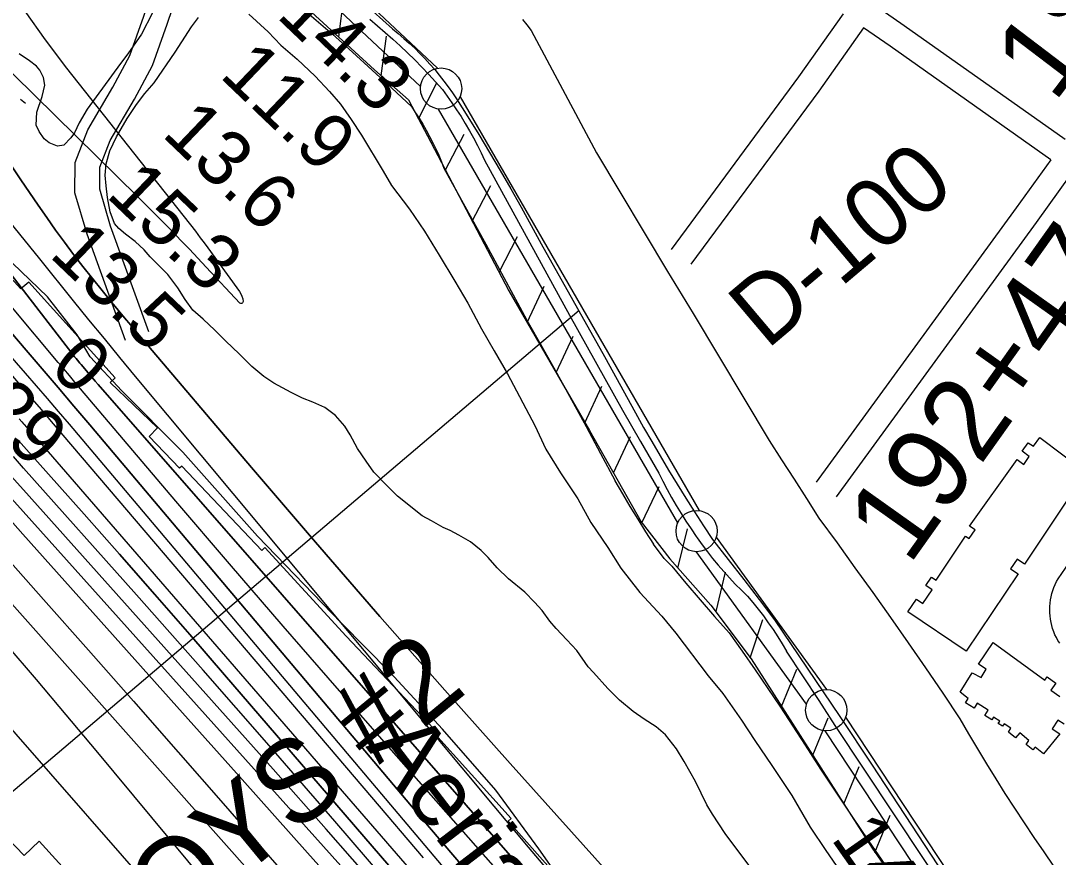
# Model space of a CAD drawing. Extents: x 3625074 to 3663148, y 511451 to 537151.
# Drawn here: x 3630641 to 3631899, y 532267 to 533282 of the extents above; entities that cross this region are included whole.
import ezdxf

# ---------------------------------------------------------------- set-up
doc = ezdxf.new("R2010")
doc.units = 0
for name, color, linetype in [('V-BLDG-OTLN', 7, 'Continuous'), ('V-CHAN-NAID', 7, 'Continuous'), ('V-FLOD-BASE', 7, 'Continuous'), ('V-LEVE-TOET', 7, 'Continuous'), ('V-RIVR-EDGE', 7, 'Continuous'), ('V-RIVR-IDEN', 7, 'Continuous'), ('V-RIVR-RANG', 7, 'Continuous'), ('V-RIVR-RANG-IDEN', 7, 'Continuous'), ('V-ROAD-CNTR', 7, 'Continuous'), ('V-RRAP-FSHR', 7, 'Continuous'), ('V-RRAP-RVMT', 7, 'Continuous'), ('V-SITE-VEGE', 7, 'Continuous'), ('V-SURV-IDEN', 7, 'Continuous'), ('V-SURV-LINE', 7, 'Continuous'), ('V-TOPO-DPTH', 7, 'Continuous'), ('V-TOPO-MAJR', 7, 'Continuous'), ('V-TOPO-MINR', 7, 'Continuous'), ('V-TOPO-WATR', 7, 'Continuous')]:
    doc.layers.add(name, color=color, linetype=linetype)

msp = doc.modelspace()

# ---------------------------------------------------------------- linework, layer by layer
at = {"layer": 'V-BLDG-OTLN'}
msp.add_lwpolyline([(3631933.1, 532734.2), (3631858.4, 532622.8), (3631849.6, 532628.7), (3631841.7, 532616.8), (3631850.7, 532610.8), (3631787.9, 532517.2), (3631717, 532564.8), (3631727.4, 532580.2), (3631735.4, 532574.9), (3631746.6, 532591.6), (3631739.1, 532596.7), (3631745.9, 532606.9), (3631751.4, 532603.2), (3631787.2, 532656.5), (3631791.6, 532653.6), (3631798.6, 532664.1), (3631791.8, 532668.6), (3631849.6, 532749.6), (3631857.8, 532743.3), (3631864.3, 532753.3), (3631855.9, 532759.8), (3631863, 532769.8), (3631869.5, 532765.8), (3631877.2, 532776.2)], close=True, dxfattribs=at)
msp.add_lwpolyline([(3631906.6, 532428.8), (3631899, 532433.5), (3631891.9, 532422.9), (3631901.2, 532417.1), (3631881.4, 532392.8), (3631871.6, 532400.9), (3631868.5, 532397.5), (3631860.7, 532404.1), (3631863.9, 532408.7), (3631852.8, 532418), (3631847.5, 532412.2), (3631839, 532418.9), (3631842.1, 532423.9), (3631833.9, 532429.1), (3631832, 532426.1), (3631826.7, 532429.4), (3631828.5, 532432.3), (3631820.9, 532437.1), (3631818.8, 532433.8), (3631810.3, 532439.1), (3631814.4, 532445.7), (3631801.2, 532454), (3631797.4, 532448.1), (3631787, 532454.7), (3631790.3, 532459.9), (3631780.5, 532467.5), (3631794.9, 532491), (3631806.2, 532485.1), (3631812, 532495.3), (3631802.8, 532501.4), (3631820.6, 532527.7), (3631883.2, 532481.8), (3631886.2, 532485.9), (3631896.5, 532478.3), (3631890.3, 532469.8), (3631901.5, 532462)], dxfattribs=at)
at = {"layer": 'V-FLOD-BASE'}
for points in [[(3631064.6, 533283.3), (3631074.1, 533275.5), (3631083.4, 533267.5), (3631092.5, 533259.4), (3631101.6, 533251.1), (3631110.5, 533242.7), (3631119.2, 533234.1), (3631127.8, 533225.4), (3631136.2, 533216.5), (3631144.5, 533207.5), (3631152.7, 533198.4), (3631158.6, 533190.3), (3631164.3, 533182.1), (3631169.9, 533173.7), (3631175.3, 533165.3), (3631180.5, 533156.8), (3631185.5, 533148.1), (3631190.4, 533139.4), (3631195.1, 533130.5), (3631199.6, 533121.6), (3631203.9, 533112.5), (3631238.1, 533049.8), (3631272.4, 532987.2)], [(3631272.4, 532987.2), (3631307, 532924.7), (3631328.2, 532886.1), (3631349.6, 532847.7), (3631371.2, 532809.4), (3631393, 532771.2), (3631415, 532733.1), (3631420.1, 532723.1), (3631425.3, 532713.2), (3631430.7, 532703.4), (3631436.3, 532693.8), (3631442.1, 532684.2), (3631448.1, 532674.7), (3631454.2, 532665.4), (3631460.5, 532656.2), (3631461.7, 532654.5)], [(3631461.7, 532654.5), (3631467.7, 532646), (3631474, 532637.7), (3631480.4, 532629.6), (3631487, 532621.6), (3631493.8, 532613.7), (3631500.7, 532606), (3631507.9, 532598.5), (3631515.2, 532591.1), (3631522.6, 532583.9), (3631529.2, 532576.1), (3631535.7, 532568.1), (3631541.9, 532560), (3631547.9, 532551.7), (3631553.7, 532543.3), (3631559.3, 532534.7), (3631564.7, 532526), (3631569.9, 532517.2)], [(3631629, 532427), (3631609.6, 532457.2), (3631589.8, 532487.3), (3631569.9, 532517.2)], [(3631772, 532211.7), (3631629, 532427)]]:
    msp.add_lwpolyline(points, dxfattribs=at)
at = {"layer": 'V-LEVE-TOET'}
for points in [[(3630991.1, 533289.5), (3631005.3, 533277.3), (3631019.6, 533265.3), (3631043.7, 533243.6), (3631067.7, 533221.7), (3631091.5, 533199.7), (3631115.1, 533177.4), (3631119.8, 533170.4), (3631124.4, 533163.3), (3631128.8, 533156), (3631133, 533148.7), (3631137.1, 533141.3), (3631141, 533133.7), (3631144.7, 533126.1), (3631148.2, 533118.4), (3631151.5, 533110.6), (3631154.6, 533102.7), (3631180, 533056.8), (3631205.2, 533010.8), (3631230.2, 532964.8), (3631255, 532918.6), (3631273.4, 532886.5), (3631291.5, 532854.3)], [(3631250, 533283.2), (3631255.2, 533276.6), (3631260.2, 533269.9), (3631339.7, 533121.3), (3631425.6, 532977.7), (3631456.7, 532926.6), (3631487.6, 532875.4), (3631518.4, 532824.1), (3631549, 532772.8), (3631564.1, 532749.2), (3631579.2, 532725.7), (3631594.2, 532702.1), (3631609.2, 532678.4), (3631631.2, 532648.5), (3631653, 532618.4), (3631674.7, 532588.2), (3631696.2, 532557.9), (3631717.5, 532527.4), (3631738.6, 532496.8), (3631759.5, 532466.1), (3631780.3, 532435.3), (3631790.8, 532416.9), (3631801.6, 532398.7), (3631812.5, 532380.5), (3631823.6, 532362.4), (3631834.9, 532344.5), (3631846.4, 532326.7), (3631858, 532309), (3631869.8, 532291.4), (3631881.8, 532273.9), (3631893.9, 532256.5)], [(3631291.5, 532854.3), (3631309.4, 532822), (3631327, 532789.6), (3631344.5, 532757), (3631361.7, 532724.4), (3631362, 532723.6)], [(3631362, 532723.6), (3631371, 532707.9), (3631380.1, 532692.4), (3631389.5, 532677.1), (3631399, 532661.8), (3631408.7, 532646.7)], [(3631430.7, 532620.5), (3631421.6, 532629.7), (3631408.7, 532646.7)], [(3631430.7, 532620.5), (3631430.9, 532620.2), (3631448, 532599.7), (3631465.3, 532579.4), (3631482.8, 532559.3), (3631500.5, 532539.3), (3631516.3, 532517), (3631532, 532494.6), (3631547.4, 532471.9), (3631562.6, 532449.2), (3631577.6, 532426.3), (3631592.4, 532403.3), (3631611.3, 532374.1), (3631630.5, 532345), (3631649.9, 532316), (3631669.5, 532287.2), (3631689.3, 532258.6)]]:
    msp.add_lwpolyline(points, dxfattribs=at)
at = {"layer": 'V-RIVR-EDGE'}
msp.add_lwpolyline([(3631361.1, 532147.5), (3631269.5, 532277.6), (3631217.6, 532348.8), (3631152.8, 532422.5), (3631089.3, 532491.3), (3631030, 532551.5), (3630928.6, 532656.5), (3630838.1, 532758.5), (3630764.2, 532832.8), (3630725.7, 532873.9), (3630709.8, 532900.9), (3630673.8, 532947), (3630566.8, 533049.6)], dxfattribs=at)
at = {"layer": 'V-RIVR-RANG'}
msp.add_line((3631318.6, 532930.4), (3630445.8, 532189.3), dxfattribs=at)
at = {"layer": 'V-ROAD-CNTR'}
for points in [[(3632403.1, 533781.4), (3632309.2, 533641.1), (3632101.6, 533356.2), (3631872.8, 533037.1), (3631630, 532704.2)], [(3630768.6, 532894), (3630721.9, 533022.9), (3630707.1, 533073.1), (3630707.5, 533109.7), (3630722.9, 533149.3), (3630753.3, 533201.2), (3630773.6, 533239.4), (3630790.6, 533287.3), (3630802.7, 533323), (3630804.4, 533345), (3630802, 533384.6), (3630793.9, 533412), (3630764.3, 533454), (3630738.7, 533479.9), (3630655.1, 533544.5), (3630607.4, 533591.5), (3630510.5, 533680.6), (3630461.8, 533717.2)], [(3630610.4, 533713.2), (3630655.6, 533671.5), (3630700.6, 533629.8), (3630745.5, 533587.8), (3630951.2, 533399.2), (3630998.4, 533356.8), (3631045.4, 533314.3), (3631092.3, 533271.6), (3631099.2, 533266), (3631106, 533260.2), (3631112.6, 533254.3), (3631119.1, 533248.2), (3631125.4, 533242), (3631131.5, 533235.6), (3631137.5, 533229), (3631143.4, 533222.3), (3631149, 533215.4), (3631154.5, 533208.5), (3631159.8, 533201.3), (3631165, 533194.1), (3631169.9, 533186.7), (3631183.4, 533165.2), (3631196.8, 533143.5), (3631209.9, 533121.7)], [(3630796.9, 532904.2), (3630750.4, 533032.3), (3630737.2, 533077.3), (3630737.4, 533103.9), (3630750, 533136.2), (3630779.5, 533186.5), (3630801.2, 533227.3), (3630818.9, 533277.5), (3630832.3, 533316.9), (3630834.5, 533344.8), (3630831.8, 533389.8), (3630821.3, 533425.3), (3630787.3, 533473.3), (3630758.7, 533502.4), (3630674.8, 533567.1), (3630628.1, 533613.2)], [(3631638.7, 533290.1), (3631584.7, 533213.6), (3631430, 533004.1)], [(3631907.9, 533137.5), (3631712.8, 533275.2), (3631680.7, 533297.5)], [(3631663.4, 533273), (3631609, 533196), (3631454.1, 532986.3)], [(3631890.4, 533113.1), (3631695.6, 533250.6), (3631663.4, 533273)], [(3630647.2, 533181.2), (3630641.3, 533185.9)], [(3631209.9, 533121.7), (3631222.9, 533099.8), (3631235.6, 533077.8), (3631248.1, 533055.7), (3631260.4, 533033.4), (3631272.5, 533011.1), (3631311, 532942.9), (3631349.1, 532874.5), (3631387, 532806), (3631396.7, 532788.5), (3631406.5, 532771.2), (3631416.6, 532753.9), (3631426.8, 532736.8), (3631437.2, 532719.8), (3631447.7, 532702.8), (3631458.5, 532686), (3631469.4, 532669.3), (3631480.4, 532652.7), (3631499.4, 532628.5), (3631518.3, 532604.2), (3631536.9, 532579.8), (3631555.4, 532555.2), (3631595.1, 532496.6), (3631634.7, 532437.8), (3631673.9, 532378.8), (3631808.6, 532173.8)], [(3631890.4, 533113.1), (3631848.5, 533054.7), (3631605.8, 532721.9)], [(3631901.2, 532526.8), (3631899.1, 532530.2), (3631897.2, 532533.6), (3631895.5, 532537.1), (3631894, 532540.8), (3631892.7, 532544.5), (3631891.6, 532548.2), (3631890.7, 532552), (3631890, 532555.9), (3631889.5, 532559.8), (3631889.2, 532563.7), (3631889.1, 532567.6), (3631889.2, 532571.5), (3631889.5, 532575.4), (3631890, 532579.3), (3631890.8, 532583.2), (3631891.7, 532587), (3631892.8, 532590.8), (3631894.1, 532594.4), (3631895.7, 532598.1), (3631897.4, 532601.6), (3631899.3, 532605), (3631912.8, 532624.4)]]:
    msp.add_lwpolyline(points, dxfattribs=at)
at = {"layer": 'V-RRAP-FSHR'}
for p, q in [((3631027, 533261.9), (3631033.4, 533310.3)), ((3631078.6, 533214.6), (3631085, 533263)), ((3631123.8, 533162.6), (3631146, 533206.1)), ((3631156.5, 533100.7), (3631179, 533144.1)), ((3631189, 533038.7), (3631211.4, 533082)), ((3631221.4, 532976.7), (3631243.9, 533020)), ((3631255.5, 532915.5), (3631276.1, 532959.8)), ((3631290.5, 532854.9), (3631311.1, 532899.1)), ((3631325.4, 532794.2), (3631346.1, 532838.5)), ((3631360.1, 532733.4), (3631381, 532777.5)), ((3631394.7, 532672.6), (3631415.6, 532716.7)), ((3631438.3, 532617.9), (3631449.8, 532665.3)), ((3631484.7, 532565.4), (3631496.1, 532612.9)), ((3631526.1, 532509), (3631541.3, 532555.4)), ((3631564, 532450), (3631582.6, 532495.2)), ((3631601.7, 532391.1), (3631620.3, 532436.2)), ((3631639.4, 532332.1), (3631658, 532377.2)), ((3631677.1, 532273.1), (3631695.7, 532318.3))]:
    msp.add_line(p, q, dxfattribs=at)
msp.add_lwpolyline([(3630821.3, 533451.9), (3630960.3, 533323.1), (3631070.4, 533222.2), (3631111.5, 533185.7), (3631138.8, 533134.5), (3631233.2, 532954.2), (3631331, 532784.6), (3631393.8, 532674.1), (3631428.3, 532629.2), (3631478.2, 532572.8), (3631527.1, 532507.7), (3631673.9, 532278.1), (3631870.7, 531995.4)], dxfattribs=at)
at = {"layer": 'V-RRAP-RVMT'}
for p, q in [((3630641.5, 532956.6), (3630552.1, 533054.1)), ((3630651.4, 532964.6), (3630641.5, 532956.6)), ((3630756.1, 532848.4), (3630651.4, 532964.6)), ((3630750, 532843), (3630756.1, 532848.4)), ((3630807.1, 532787.8), (3630750, 532843)), ((3630797, 532777.3), (3630807.1, 532787.8)), ((3630833.9, 532738.9), (3630797, 532777.3)), ((3630836.7, 532741.4), (3630833.9, 532738.9)), ((3630933.7, 532639.4), (3630836.7, 532741.4)), ((3630937.5, 532642.7), (3630933.7, 532639.4)), ((3631036, 532535.4), (3630937.5, 532642.7)), ((3631142.3, 532423.1), (3631036, 532535.4)), ((3631140, 532421), (3631142.3, 532423.1)), ((3631236.2, 532314.1), (3631140, 532421)), ((3630548.5, 532370), (3630645.8, 532269.2)), ((3631232.6, 532311.2), (3631236.2, 532314.1)), ((3631327.8, 532204), (3631232.6, 532311.2)), ((3630645.8, 532269.2), (3630663.9, 532286.7)), ((3630663.9, 532286.7), (3630709.3, 532236.8))]:
    msp.add_line(p, q, dxfattribs=at)
at = {"layer": 'V-SITE-VEGE'}
for points in [[(3630801.1, 533291.1), (3630787.9, 533265.4), (3630771.5, 533241.6), (3630762.5, 533229.8), (3630722, 533174.3), (3630712.1, 533157.7), (3630706.6, 533145.6), (3630702.3, 533139.5), (3630693.6, 533130.6), (3630686.1, 533129.3), (3630675.9, 533133.6), (3630670, 533138.4), (3630663.7, 533147.4), (3630660.3, 533155), (3630661, 533170.8), (3630667.5, 533189.8), (3630670.6, 533203.5), (3630668.9, 533212.6), (3630664.5, 533221.8), (3630660.6, 533226.6), (3630652, 533233.1), (3630639.5, 533241.3)], [(3630840.7, 532943.4), (3630832, 532957.7), (3630819.7, 532973.9), (3630808.4, 532985), (3630798.2, 532995.5), (3630791.2, 533003.7), (3630780.3, 533013.9), (3630768.3, 533022.7), (3630760.2, 533029.6), (3630755.2, 533035.8), (3630750, 533049.9), (3630746.6, 533067.4), (3630745, 533081.5), (3630743.9, 533094.2), (3630745, 533108.2), (3630749.6, 533123.9), (3630757.6, 533141), (3630770.4, 533163.1), (3630781.7, 533180), (3630792.1, 533193.3), (3630803.4, 533206.2), (3630828.5, 533243.4), (3630836.8, 533256), (3630848.3, 533274.2), (3630857.1, 533285.7)], [(3630918.2, 533289.6), (3630941.3, 533268), (3630957, 533252.1), (3630976.6, 533235), (3630998.6, 533214.2), (3631016, 533195.7), (3631029.1, 533180.4), (3631042.3, 533161.7), (3631054.5, 533142.9), (3631081, 533099.1), (3631091, 533081.6), (3631112.9, 533053.1), (3631130.9, 533026.4), (3631148.8, 532997.4), (3631168, 532966), (3631183.4, 532939.2), (3631200.3, 532908), (3631215.4, 532881.2), (3631231.8, 532853.4), (3631264.7, 532790.9), (3631278, 532762.1), (3631296, 532733.5), (3631317, 532702), (3631332.7, 532673), (3631353.3, 532642.7), (3631369.2, 532617.9), (3631392.2, 532588.4), (3631418.9, 532559.7), (3631435.8, 532538.8), (3631475.1, 532487.2), (3631492.8, 532465.9), (3631515.4, 532433.4), (3631531.4, 532408.8), (3631552.3, 532378.7), (3631576.5, 532342), (3631598.8, 532303.9), (3631617.7, 532275.4), (3631639.1, 532244.3)], [(3631527.8, 532252.9), (3631495.6, 532295.9), (3631480.2, 532319.5), (3631473.3, 532331), (3631459.7, 532359.3), (3631445.9, 532383.4), (3631436.6, 532398.7), (3631423.3, 532415.6), (3631412.1, 532425.4), (3631397.4, 532434.9), (3631384.2, 532444.1), (3631367.3, 532457.9), (3631353.3, 532471.9), (3631335.8, 532491.2), (3631329.3, 532498), (3631315.9, 532518), (3631303.8, 532531), (3631290.6, 532544.6), (3631283.1, 532553.4), (3631273.5, 532566.4), (3631264.5, 532576.7), (3631252.7, 532588.7), (3631232.8, 532604.7), (3631219.1, 532618.2), (3631208.4, 532630.6), (3631199.7, 532639.2), (3631186.7, 532649.6), (3631172.8, 532657.7), (3631162.3, 532663.6), (3631153.5, 532667.2), (3631139.7, 532675), (3631128, 532681.4), (3631098.1, 532705.2), (3631085.6, 532717.7), (3631069.7, 532734.4), (3631060.3, 532747.4), (3631049.8, 532762.9), (3631041, 532779.4), (3631034.6, 532790.1), (3631023.2, 532803), (3631010.3, 532812.8), (3630995.6, 532819), (3630983, 532824.1), (3630969.5, 532830.8), (3630948.2, 532842), (3630936.2, 532850.1), (3630921.7, 532862.2), (3630906.4, 532877.8), (3630890.2, 532893.1), (3630876.9, 532906.3), (3630862.7, 532919.8), (3630850.3, 532930.8), (3630840.7, 532943.4)]]:
    msp.add_lwpolyline(points, dxfattribs=at)
at = {"layer": 'V-SURV-LINE'}
for points in [[(3630476.6, 533852.1), (3631146.8, 533223.9)], [(3631126.3, 533202), (3630456.1, 533830.2)], [(3631174.1, 533189.5), (3631464, 532687.6)], [(3631438, 532672.6), (3631148.1, 533174.5)], [(3631484.8, 532655.5), (3631618.6, 532470.6)], [(3631594.3, 532453), (3631460.5, 532637.9)], [(3631641.7, 532437.2), (3632019.6, 531865)], [(3631994.6, 531848.5), (3631616.7, 532420.7)]]:
    msp.add_lwpolyline(points, dxfattribs=at)
for centre in [(3631151.1, 533199.3), (3631461, 532662.8), (3631618.2, 532445.6)]:
    msp.add_circle(centre, 25, dxfattribs=at)
at = {"layer": 'V-TOPO-DPTH'}
for points in [[(3630597.5, 533154.3), (3630641.7, 533088.6), (3630652, 533073.3), (3630662.5, 533058.1), (3630673, 533042.9), (3630683.7, 533027.8), (3630694.5, 533012.9), (3630705.6, 532998.1), (3630716.9, 532983.5), (3630728.4, 532969), (3630751.8, 532940.1), (3630759.5, 532930.8), (3630767.1, 532921.5), (3630774.8, 532912.3), (3630782.6, 532903.1), (3630921.2, 532739.8), (3630998.7, 532649.3), (3631076.7, 532559.2), (3631155.5, 532469.8), (3631234.7, 532380.8), (3631482.6, 532104.9)], [(3631129.9, 532266.4), (3631067, 532340.2), (3631004, 532414.1), (3630681.3, 532793), (3630672.7, 532803.1), (3630664.1, 532813.1), (3630655.4, 532823.2), (3630646.8, 532833.2), (3630380.2, 533142.6)], [(3631129.9, 532266.4), (3631067, 532340.2), (3631004, 532414.1), (3630681.3, 532793), (3630672.7, 532803.1), (3630664.1, 532813.1), (3630655.4, 532823.2), (3630646.8, 532833.2), (3630380.2, 533142.6)], [(3630440.1, 533125.5), (3630648.1, 532882.3), (3630667.5, 532859.7), (3630686.7, 532837), (3630706, 532814.3), (3630725.2, 532791.6), (3631137.2, 532303.2), (3631182.1, 532250.6)], [(3631182.1, 532250.6), (3631137.2, 532303.2), (3630725.2, 532791.6), (3630706, 532814.3), (3630686.7, 532837), (3630667.5, 532859.7), (3630648.1, 532882.3), (3630440.1, 533125.5)], [(3630593.9, 533019.9), (3630703.4, 532878.6), (3630705.1, 532876.4), (3630706.8, 532874.2), (3630708.6, 532872), (3630710.3, 532869.9), (3630713.1, 532866.5), (3630713.5, 532866), (3630714.3, 532865.1), (3630714.7, 532864.6), (3630721, 532857.2), (3630724.6, 532853), (3630728.2, 532848.9), (3630731.8, 532844.7), (3630735.4, 532840.6), (3631404.7, 532075.2)], [(3631404.7, 532075.2), (3630735.4, 532840.6), (3630731.8, 532844.7), (3630728.2, 532848.9), (3630724.6, 532853), (3630721, 532857.2), (3630714.7, 532864.6), (3630714.3, 532865.1), (3630713.5, 532866), (3630713.1, 532866.5), (3630710.3, 532869.9), (3630708.6, 532872), (3630706.8, 532874.2), (3630705.1, 532876.4), (3630703.4, 532878.6), (3630593.9, 533019.9)], [(3630639.7, 532799), (3630642.8, 532795.3), (3630644.8, 532792.9), (3630645.8, 532791.9), (3630651.3, 532785.6), (3630654.5, 532782), (3630657.7, 532778.3), (3630660.9, 532774.6), (3630664.1, 532771), (3631322.4, 532011.4)], [(3630639.7, 532799), (3630642.8, 532795.3), (3630644.8, 532792.9), (3630645.8, 532791.9), (3630651.3, 532785.6), (3630654.5, 532782), (3630657.7, 532778.3), (3630660.9, 532774.6), (3630664.1, 532771), (3631322.4, 532011.4)], [(3631319.7, 531988.2), (3630888.7, 532488.3), (3630846.4, 532537.3), (3630803.9, 532586), (3630761.2, 532634.7), (3630718.4, 532683.1), (3630645.3, 532765.4), (3630638.9, 532772.7)], [(3630638.9, 532772.7), (3630645.3, 532765.4), (3630718.4, 532683.1), (3630761.2, 532634.7), (3630803.9, 532586), (3630846.4, 532537.3), (3630888.7, 532488.3), (3631319.7, 531988.2)]]:
    msp.add_lwpolyline(points, dxfattribs=at)
at = {"layer": 'V-TOPO-MAJR'}
for points in [[(3631101.6, 532218.8), (3631022.3, 532311), (3630942.7, 532402.9), (3630862.5, 532494.3), (3630781.9, 532585.3), (3630644.9, 532739.1), (3630632.6, 532753)], [(3630575.5, 532635.8), (3630932.4, 532234.8)]]:
    msp.add_lwpolyline(points, dxfattribs=at)
at = {"layer": 'V-TOPO-MINR'}
for points in [[(3631278.6, 532107.7), (3630700.4, 532792.3), (3630687.2, 532807.9), (3630673.9, 532823.5), (3630660.5, 532839), (3630647.1, 532854.4), (3630182.1, 533388.2), (3630181.6, 533388.7), (3630179.8, 533390.7), (3630177.2, 533393.3), (3630175.8, 533394.7), (3630175, 533395.3), (3629288.2, 534219.1), (3629272, 534234.1), (3629255.8, 534249.1), (3629239.5, 534264.1), (3629223.2, 534279), (3629136, 534358.7)], [(3630646.5, 533293.1), (3630671.2, 533258.3), (3630696.9, 533224.2), (3630853.2, 533026.3), (3630856.2, 533022.4), (3630859.2, 533018.5), (3630862.2, 533014.5), (3630865.1, 533010.5), (3630906.7, 532953.3), (3630908.4, 532950.4), (3630909.7, 532947.5), (3630910.6, 532944.4), (3630911.1, 532941.1), (3630910.5, 532939.7), (3630909.7, 532938.8), (3630908.5, 532938.8), (3630907, 532939.3), (3630866.4, 532982.9), (3630856.2, 532993.7), (3630846, 533004.5), (3630835.7, 533015.2), (3630825.3, 533025.9), (3630814.9, 533036.5), (3630804.5, 533047.1), (3630793.9, 533057.6), (3630783.4, 533068.1), (3630356.9, 533487.5)], [(3631482.6, 532104.9), (3631234.7, 532380.8), (3631155.5, 532469.8), (3631076.7, 532559.2), (3630998.7, 532649.3), (3630921.2, 532739.8), (3630782.6, 532903.1), (3630774.8, 532912.3), (3630767.1, 532921.5), (3630759.5, 532930.8), (3630751.8, 532940.1), (3630728.4, 532969), (3630716.9, 532983.5), (3630705.6, 532998.1), (3630694.5, 533012.9), (3630683.7, 533027.8), (3630673, 533042.9), (3630662.5, 533058.1), (3630652, 533073.3), (3630641.7, 533088.6), (3630597.5, 533154.3)], [(3631129.9, 532266.4), (3631067, 532340.2), (3631004, 532414.1), (3630681.3, 532793), (3630672.7, 532803.1), (3630664.1, 532813.1), (3630655.4, 532823.2), (3630646.8, 532833.2), (3630380.2, 533142.6)], [(3631182.1, 532250.6), (3631137.2, 532303.2), (3630725.2, 532791.6), (3630706, 532814.3), (3630686.7, 532837), (3630667.5, 532859.7), (3630648.1, 532882.3), (3630440.1, 533125.5)], [(3631299.1, 532229.7), (3631257.1, 532279.4), (3631215.3, 532329.2), (3630780.7, 532850.4), (3630761.8, 532873.2), (3630742.9, 532896.1), (3630724.2, 532919), (3630705.5, 532942), (3630664.4, 532992.9), (3630628.3, 533037.8)], [(3631401, 532045.4), (3631091, 532397.1), (3631025.2, 532472.2), (3630959.7, 532547.6), (3630894.6, 532623.2), (3630829.7, 532699.1), (3630713.8, 532835.4), (3630707.1, 532843.4), (3630700.4, 532851.3), (3630693.7, 532859.3), (3630686.9, 532867.3), (3630631.3, 532933.6)], [(3631319.7, 531988.2), (3630888.7, 532488.3), (3630846.4, 532537.3), (3630803.9, 532586), (3630761.2, 532634.7), (3630718.4, 532683.1), (3630645.3, 532765.4), (3630638.9, 532772.7)], [(3631075.7, 532228.4), (3631011.7, 532301.4), (3630947.4, 532374), (3630644.6, 532712.7), (3630626.3, 532733.4)], [(3631145.1, 532128.1), (3630644.3, 532686.4), (3630619.9, 532713.8)], [(3630576.3, 532684), (3630669, 532579.9), (3630723.6, 532518.2), (3630778.2, 532456.5), (3630832.5, 532394.5), (3630886.7, 532332.4), (3631236.8, 531930.3)], [(3631068.4, 532184.1), (3630989.1, 532272.7), (3630909.8, 532361.4), (3630830.6, 532450), (3630643.8, 532659), (3630613.3, 532693.3)], [(3630506.3, 532563.9), (3630935.4, 532073.4)], [(3630623.3, 532525.8), (3630660, 532482.9), (3630696.3, 532439.9), (3630732.5, 532396.6), (3631157.4, 531885.5)]]:
    msp.add_lwpolyline(points, dxfattribs=at)
at = {"layer": 'V-TOPO-WATR'}
msp.add_lwpolyline([(3631404.7, 532075.2), (3630735.4, 532840.6), (3630731.8, 532844.7), (3630728.2, 532848.9), (3630724.6, 532853), (3630721, 532857.2), (3630714.7, 532864.6), (3630714.3, 532865.1), (3630713.5, 532866), (3630713.1, 532866.5), (3630710.3, 532869.9), (3630708.6, 532872), (3630706.8, 532874.2), (3630705.1, 532876.4), (3630703.4, 532878.6), (3630593.9, 533019.9)], dxfattribs=at)

# ---------------------------------------------------------------- texts
at = {"layer": 'V-CHAN-NAID'}
msp.add_text('MILE "111" BUOYS #2 ', height=100, rotation=39.4931, dxfattribs=at).set_placement((3630136.6, 531604.6))
at = {"layer": 'V-RIVR-IDEN'}
msp.add_text('Aerial', height=83, rotation=307.4314, dxfattribs=at).set_placement((3631059, 532401.4))
at = {"layer": 'V-RIVR-RANG'}
for s, rotation, p in [('14.3', 316.3083, (3630950.2, 533286.6)), ('11.9', 316.3083, (3630881.1, 533214.3)), ('13.6', 316.3083, (3630811.1, 533142.9)), ('15.3', 316.3083, (3630743.5, 533069.2)), ('13.5', 316.3083, (3630674.6, 532996.7)), ('0', 316.3083, (3630674.4, 532858.6)), ('-29', 316.5941, (3630563.8, 532825.4)), ('14.0', 305.0383, (3631622.9, 532290.1))]:
    msp.add_text(s, height=67, rotation=rotation, dxfattribs=at).set_placement(p)
at = {"layer": 'V-RIVR-RANG-IDEN'}
msp.add_text('D-100', height=83, rotation=40.1953, dxfattribs=at).set_placement((3631546, 532881.9))
at = {"layer": 'V-SURV-IDEN'}
for s, rotation, p in [('189+79.3', 52.7602, (3631894.5, 533180.8)), ('192+47.4', 54.5957, (3631718.4, 532619.9))]:
    msp.add_text(s, height=100, rotation=rotation, dxfattribs=at).set_placement(p)

doc.saveas('drawing.dxf')
